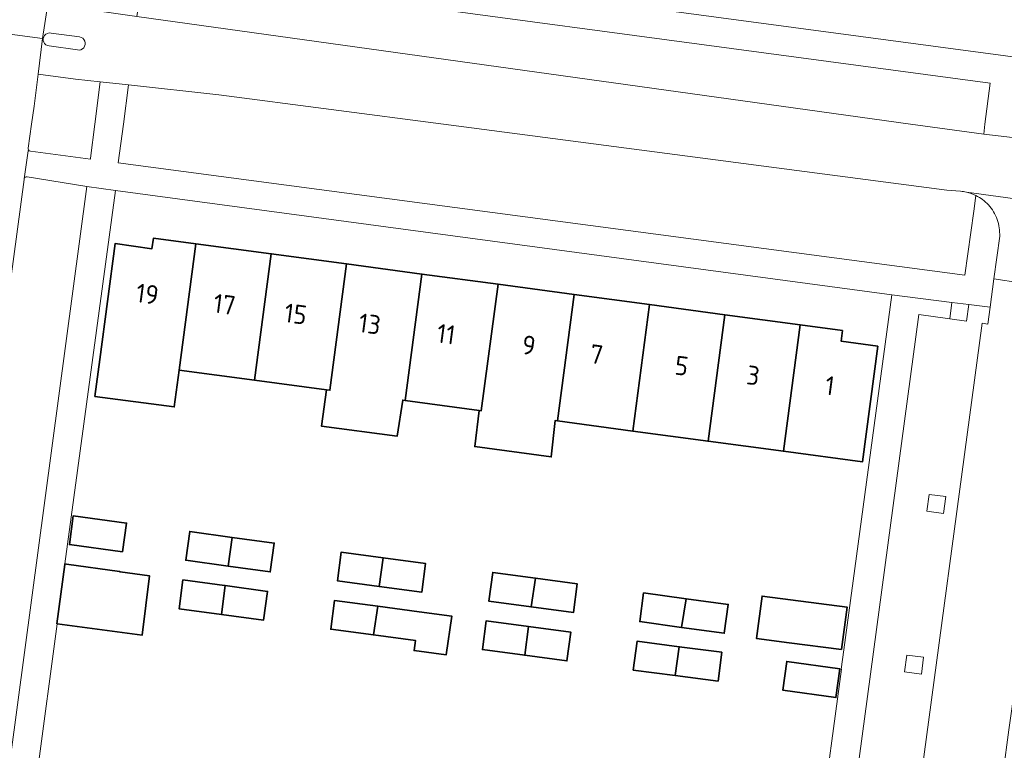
# Model space of a CAD drawing. Extents: x 150256 to 156914, y 461459 to 469481.
# Tile 591 of 656: x 154719 to 154789, y 467956 to 468007. Entities that reach past the tile are written whole.
import ezdxf
from ezdxf.enums import TextEntityAlignment as Align

# ---------------------------------------------------------------- set-up
doc = ezdxf.new("R2010")
doc.units = 0
doc.header["$LTSCALE"] = 0.75
for name, color, linetype, lineweight in [('B-RO-GR-GROENVOORZIENING-GV', 251, 'CONTINUOUS', 18), ('B-RO-OG-BEBOUWING-GV', 6, 'CONTINUOUS', 35), ('B-RO-OG-BEBOUWING-T18', 1, 'CONTINUOUS', 18), ('B-RO-OG-TERREIN_CULTUURSCHEIDING-GV', 251, 'CONTINUOUS', 18), ('B-RO-VH-VERHARDING_ASFALT-GV', 251, 'CONTINUOUS', 18), ('B-RO-VH-VERHARDING_BETON-GV', 251, 'CONTINUOUS', 18), ('B-RO-VH-VERHARDING_BETONSTRAATSTEEN-GV', 251, 'CONTINUOUS', 18), ('B-RO-VH-VERHARDING_TEGEL-GV', 251, 'CONTINUOUS', 18)]:
    doc.layers.add(name, color=color, linetype=linetype, lineweight=lineweight)
doc.styles.add('NLCS-ISO-M200-T18', font='NLCS-ISO.ttf', dxfattribs={"height": 360})

msp = doc.modelspace()

# ---------------------------------------------------------------- linework, layer by layer
at = {"layer": 'B-RO-GR-GROENVOORZIENING-GV'}
for points in [[(154785.888, 467986.02), (154786.046, 467987.194), (154784.855, 467987.344), (154784.7, 467986.187)], [(154785.888, 467986.02), (154786.046, 467987.194), (154784.855, 467987.344), (154784.7, 467986.187)], [(154783.075, 467972.522), (154784.264, 467972.36), (154784.424, 467973.551), (154783.235, 467973.71)], [(154783.075, 467972.522), (154784.264, 467972.36), (154784.424, 467973.551), (154783.235, 467973.71)], [(154781.491, 467961.115), (154782.68, 467960.953), (154782.84, 467962.144), (154781.651, 467962.303)], [(154781.491, 467961.115), (154782.68, 467960.953), (154782.84, 467962.144), (154781.651, 467962.303)]]:
    msp.add_lwpolyline(points, close=True, dxfattribs=at)
at = {"layer": 'B-RO-OG-BEBOUWING-GV'}
for points in [[(154729.984, 467982.544), (154731.168, 467991.515), (154728.166, 467991.918), (154728.055, 467991.155), (154725.436, 467991.517), (154724.356, 467983.301), (154724.001, 467980.664), (154729.632, 467979.927)], [(154729.984, 467982.544), (154731.168, 467991.515), (154728.166, 467991.918), (154728.055, 467991.155), (154725.436, 467991.517), (154724.356, 467983.301), (154724.001, 467980.664), (154729.632, 467979.927)], [(154729.984, 467982.544), (154735.334, 467981.824), (154736.518, 467990.796), (154731.168, 467991.515)], [(154729.984, 467982.544), (154735.334, 467981.824), (154736.518, 467990.796), (154731.168, 467991.515)], [(154736.518, 467990.796), (154735.334, 467981.824), (154740.453, 467981.135), (154740.685, 467981.103), (154741.869, 467990.077)], [(154736.518, 467990.796), (154735.334, 467981.824), (154740.453, 467981.135), (154740.685, 467981.103), (154741.869, 467990.077)], [(154746.035, 467980.383), (154747.221, 467989.358), (154741.869, 467990.077), (154740.685, 467981.103), (154740.453, 467981.135), (154740.089, 467978.558), (154745.467, 467977.854), (154745.854, 467980.408)], [(154746.035, 467980.383), (154747.221, 467989.358), (154741.869, 467990.077), (154740.685, 467981.103), (154740.453, 467981.135), (154740.089, 467978.558), (154745.467, 467977.854), (154745.854, 467980.408)], [(154747.221, 467989.358), (154746.035, 467980.383), (154751.277, 467979.678), (154751.435, 467979.657), (154752.622, 467988.632)], [(154747.221, 467989.358), (154746.035, 467980.383), (154751.277, 467979.678), (154751.435, 467979.657), (154752.622, 467988.632)], [(154752.622, 467988.632), (154751.435, 467979.657), (154751.277, 467979.678), (154750.972, 467977.103), (154756.405, 467976.372), (154756.672, 467978.952), (154756.835, 467978.93), (154758.022, 467987.906)], [(154752.622, 467988.632), (154751.435, 467979.657), (154751.277, 467979.678), (154750.972, 467977.103), (154756.405, 467976.372), (154756.672, 467978.952), (154756.835, 467978.93), (154758.022, 467987.906)], [(154756.835, 467978.93), (154762.186, 467978.21), (154763.373, 467987.187), (154758.022, 467987.906)], [(154756.835, 467978.93), (154762.186, 467978.21), (154763.373, 467987.187), (154758.022, 467987.906)], [(154767.536, 467977.49), (154768.723, 467986.469), (154763.373, 467987.187), (154762.186, 467978.21)], [(154767.536, 467977.49), (154768.723, 467986.469), (154763.373, 467987.187), (154762.186, 467978.21)], [(154772.887, 467976.77), (154774.074, 467985.75), (154768.723, 467986.469), (154767.536, 467977.49)], [(154772.887, 467976.77), (154774.074, 467985.75), (154768.723, 467986.469), (154767.536, 467977.49)], [(154774.074, 467985.75), (154772.887, 467976.77), (154778.495, 467976.015), (154779.581, 467984.236), (154776.979, 467984.602), (154777.078, 467985.346)], [(154774.074, 467985.75), (154772.887, 467976.77), (154778.495, 467976.015), (154779.581, 467984.236), (154776.979, 467984.602), (154777.078, 467985.346)], [(154725.973, 467969.627), (154726.249, 467971.677), (154722.468, 467972.196), (154722.192, 467970.146)], [(154725.973, 467969.627), (154726.249, 467971.677), (154722.468, 467972.196), (154722.192, 467970.146)], [(154733.756, 467970.662), (154730.733, 467971.08), (154730.451, 467969.039), (154733.468, 467968.622)], [(154733.756, 467970.662), (154730.733, 467971.08), (154730.451, 467969.039), (154733.468, 467968.622)], [(154733.468, 467968.622), (154736.453, 467968.21), (154736.735, 467970.251), (154733.756, 467970.662)], [(154733.468, 467968.622), (154736.453, 467968.21), (154736.735, 467970.251), (154733.756, 467970.662)], [(154744.48, 467969.213), (154741.492, 467969.616), (154741.215, 467967.575), (154744.195, 467967.171)], [(154744.48, 467969.213), (154741.492, 467969.616), (154741.215, 467967.575), (154744.195, 467967.171)], [(154744.195, 467967.171), (154747.208, 467966.762), (154747.485, 467968.803), (154744.48, 467969.213)], [(154744.195, 467967.171), (154747.208, 467966.762), (154747.485, 467968.803), (154744.48, 467969.213)], [(154721.877, 467968.771), (154721.873, 467968.741), (154721.864, 467968.742), (154721.302, 467964.529), (154721.311, 467964.528), (154727.36, 467963.716), (154727.874, 467967.933), (154725.784, 467968.223), (154725.753, 467968.227), (154721.993, 467968.755)], [(154721.877, 467968.771), (154721.873, 467968.741), (154721.864, 467968.742), (154721.302, 467964.529), (154721.311, 467964.528), (154727.36, 467963.716), (154727.874, 467967.933), (154725.784, 467968.223), (154725.753, 467968.227), (154721.993, 467968.755)], [(154754.975, 467965.724), (154755.275, 467967.762), (154752.254, 467968.169), (154751.979, 467966.128)], [(154754.975, 467965.724), (154755.275, 467967.762), (154752.254, 467968.169), (154751.979, 467966.128)], [(154755.275, 467967.762), (154754.975, 467965.724), (154757.977, 467965.32), (154758.252, 467967.361)], [(154755.275, 467967.762), (154754.975, 467965.724), (154757.977, 467965.32), (154758.252, 467967.361)], [(154732.995, 467965.188), (154733.256, 467967.231), (154733.195, 467967.239), (154730.255, 467967.638), (154729.977, 467965.597)], [(154732.995, 467965.188), (154733.256, 467967.231), (154733.195, 467967.239), (154730.255, 467967.638), (154729.977, 467965.597)], [(154732.995, 467965.188), (154735.982, 467964.783), (154736.26, 467966.824), (154733.256, 467967.231)], [(154732.995, 467965.188), (154735.982, 467964.783), (154736.26, 467966.824), (154733.256, 467967.231)], [(154765.657, 467964.27), (154765.976, 467966.306), (154762.964, 467966.721), (154762.684, 467964.68)], [(154765.657, 467964.27), (154765.976, 467966.306), (154762.964, 467966.721), (154762.684, 467964.68)], [(154765.976, 467966.306), (154765.657, 467964.27), (154768.687, 467963.853), (154768.967, 467965.894)], [(154765.976, 467966.306), (154765.657, 467964.27), (154768.687, 467963.853), (154768.967, 467965.894)], [(154777.01, 467962.693), (154777.402, 467965.706), (154771.376, 467966.491), (154770.984, 467963.477), (154773.293, 467963.177)], [(154777.01, 467962.693), (154777.402, 467965.706), (154771.376, 467966.491), (154770.984, 467963.477), (154773.293, 467963.177)], [(154743.776, 467963.735), (154744.087, 467965.772), (154741.022, 467966.178), (154740.751, 467964.136)], [(154743.776, 467963.735), (154744.087, 467965.772), (154741.022, 467966.178), (154740.751, 467964.136)], [(154744.087, 467965.772), (154743.776, 467963.735), (154746.756, 467963.34), (154746.662, 467962.625), (154748.942, 467962.324), (154749.339, 467965.067), (154747.027, 467965.382)], [(154744.087, 467965.772), (154743.776, 467963.735), (154746.756, 467963.34), (154746.662, 467962.625), (154748.942, 467962.324), (154749.339, 467965.067), (154747.027, 467965.382)], [(154754.522, 467962.289), (154754.787, 467964.332), (154751.786, 467964.734), (154751.514, 467962.692)], [(154754.522, 467962.289), (154754.787, 467964.332), (154751.786, 467964.734), (154751.514, 467962.692)], [(154754.787, 467964.332), (154754.522, 467962.289), (154757.52, 467961.888), (154757.792, 467963.93)], [(154754.787, 467964.332), (154754.522, 467962.289), (154757.52, 467961.888), (154757.792, 467963.93)], [(154765.203, 467960.852), (154765.488, 467962.892), (154762.494, 467963.281), (154762.229, 467961.238)], [(154765.203, 467960.852), (154765.488, 467962.892), (154762.494, 467963.281), (154762.229, 467961.238)], [(154765.203, 467960.852), (154768.243, 467960.457), (154768.508, 467962.5), (154765.488, 467962.892)], [(154765.203, 467960.852), (154768.243, 467960.457), (154768.508, 467962.5), (154765.488, 467962.892)], [(154776.894, 467961.325), (154773.121, 467961.857), (154772.838, 467959.821), (154776.611, 467959.289)], [(154776.894, 467961.325), (154773.121, 467961.857), (154772.838, 467959.821), (154776.611, 467959.289)]]:
    msp.add_lwpolyline(points, close=True, dxfattribs=at)
at = {"layer": 'B-RO-OG-TERREIN_CULTUURSCHEIDING-GV'}
msp.add_lwpolyline([(154787.121, 467999.289), (154787.196, 468000), (154787.57, 468002.91), (154727.517, 468010.975), (154727.503, 468010.977), (154727.357, 468009.996), (154726.972, 468007.647), (154781.915, 468000)], close=True, dxfattribs=at)
msp.add_lwpolyline([(154787.121, 467999.289), (154787.196, 468000), (154787.57, 468002.91), (154727.517, 468010.975), (154727.503, 468010.977), (154727.357, 468009.996), (154726.972, 468007.647), (154781.915, 468000)], close=True, dxfattribs=at)
for points in [[(154723.681, 467997.512), (154723.691, 467997.594), (154723.994, 468000), (154724.375, 468003.017), (154722.631, 468003.209), (154719.981, 468003.55), (154719.684, 468001.275), (154719.495, 468000), (154719.267, 467998.295)], [(154723.681, 467997.512), (154723.691, 467997.594), (154723.994, 468000), (154724.375, 468003.017), (154722.631, 468003.209), (154719.981, 468003.55), (154719.684, 468001.275), (154719.495, 468000), (154719.267, 467998.295)], [(154785.467, 467995.233), (154784.497, 467995.318), (154748.764, 468000), (154732.798, 468002.092), (154726.386, 468002.796), (154726.023, 468000), (154725.665, 467997.249), (154785.776, 467989.286), (154786.415, 467993.833), (154786.548, 467994.934)], [(154785.467, 467995.233), (154784.497, 467995.318), (154748.764, 468000), (154732.798, 468002.092), (154726.386, 468002.796), (154726.023, 468000), (154725.665, 467997.249), (154785.776, 467989.286), (154786.415, 467993.833), (154786.548, 467994.934)], [(154719.424, 467998.076), (154723.681, 467997.512)], [(154719.424, 467998.076), (154723.681, 467997.512)], [(154718.978, 467996.081), (154712.042, 467944.565), (154712.057, 467944.485), (154712.096, 467944.413), (154712.152, 467944.362), (154712.221, 467944.331), (154716.486, 467943.894), (154723.428, 467995.574), (154719.182, 467996.27)], [(154718.978, 467996.081), (154712.042, 467944.565), (154712.057, 467944.485), (154712.096, 467944.413), (154712.152, 467944.362), (154712.221, 467944.331), (154716.486, 467943.894), (154723.428, 467995.574), (154719.182, 467996.27)]]:
    msp.add_lwpolyline(points, dxfattribs=at)
for points in [[(154719.267, 467998.295, 0.157373), (154719.281, 467998.18)], [(154719.267, 467998.295, 0.157373), (154719.281, 467998.18)], [(154719.281, 467998.18, 0.26362), (154719.424, 467998.076)], [(154719.281, 467998.18, 0.26362), (154719.424, 467998.076)], [(154718.985, 467996.128, 0.065553), (154718.978, 467996.081)], [(154718.985, 467996.128, 0.065553), (154718.978, 467996.081)], [(154719.182, 467996.27, 0.356639), (154718.985, 467996.128)], [(154719.182, 467996.27, 0.356639), (154718.985, 467996.128)], [(154785.878, 467995.176, 0.036801), (154785.467, 467995.233)], [(154785.878, 467995.176, 0.036801), (154785.467, 467995.233)], [(154786.548, 467994.934, 0.065723), (154785.878, 467995.176)], [(154786.548, 467994.934, 0.065723), (154785.878, 467995.176)]]:
    msp.add_lwpolyline(points, format="xyb", dxfattribs=at)
at = {"layer": 'B-RO-VH-VERHARDING_ASFALT-GV'}
for points in [[(154802.239, 467997.385), (154792.655, 467998.702), (154792.381, 467998.628), (154789.147, 467999.049), (154787.121, 467999.289), (154781.915, 468000), (154726.972, 468007.647), (154725.002, 468007.921), (154720.651, 468008.527), (154720.273, 468006.086), (154719.981, 468003.55), (154722.631, 468003.209), (154724.375, 468003.017), (154726.386, 468002.796)], [(154802.239, 467997.385), (154792.655, 467998.702), (154792.381, 467998.628), (154789.147, 467999.049), (154787.121, 467999.289), (154781.915, 468000), (154726.972, 468007.647), (154725.002, 468007.921), (154720.651, 468008.527), (154720.273, 468006.086), (154719.981, 468003.55), (154722.631, 468003.209), (154724.375, 468003.017), (154726.386, 468002.796)], [(154720.885, 468006.468), (154722.908, 468006.198)], [(154720.885, 468006.468), (154722.908, 468006.198)], [(154722.757, 468005.271), (154720.761, 468005.556)], [(154722.757, 468005.271), (154720.761, 468005.556)], [(154726.386, 468002.796), (154732.798, 468002.092), (154748.764, 468000), (154784.497, 467995.318), (154785.467, 467995.233)], [(154726.386, 468002.796), (154732.798, 468002.092), (154748.764, 468000), (154784.497, 467995.318), (154785.467, 467995.233)], [(154785.878, 467995.176), (154795.047, 467993.91), (154796.329, 467993.735), (154797.521, 467993.572), (154807.929, 467992.153), (154809.646, 467991.882), (154811.362, 467991.609), (154812.746, 467991.387), (154814.13, 467991.163), (154825.51, 467989.572)], [(154785.878, 467995.176), (154795.047, 467993.91), (154796.329, 467993.735), (154797.521, 467993.572), (154807.929, 467992.153), (154809.646, 467991.882), (154811.362, 467991.609), (154812.746, 467991.387), (154814.13, 467991.163), (154825.51, 467989.572)]]:
    msp.add_lwpolyline(points, dxfattribs=at)
for points in [[(154720.761, 468005.556, -1.078978), (154720.885, 468006.468)], [(154720.761, 468005.556, -1.078978), (154720.885, 468006.468)], [(154722.908, 468006.198, -1.030109), (154722.757, 468005.271)], [(154722.908, 468006.198, -1.030109), (154722.757, 468005.271)], [(154785.467, 467995.233, -0.036801), (154785.878, 467995.176)], [(154785.467, 467995.233, -0.036801), (154785.878, 467995.176)]]:
    msp.add_lwpolyline(points, format="xyb", dxfattribs=at)
at = {"layer": 'B-RO-VH-VERHARDING_BETON-GV'}
for points in [[(154717.612, 468012.504), (154717.589, 468012.328), (154717.168, 468009.108), (154716.872, 468006.525), (154720.273, 468006.086), (154720.651, 468008.527), (154721.046, 468011.853), (154721.082, 468012.159)], [(154717.612, 468012.504), (154717.589, 468012.328), (154717.168, 468009.108), (154716.872, 468006.525), (154720.273, 468006.086), (154720.651, 468008.527), (154721.046, 468011.853), (154721.082, 468012.159)], [(154719.267, 467998.295), (154719.495, 468000), (154719.684, 468001.275), (154719.981, 468003.55), (154720.273, 468006.086), (154716.872, 468006.525), (154716.498, 468003.965), (154716.136, 468000.978), (154715.981, 468000), (154715.813, 467998.798), (154715.515, 467996.627)], [(154719.267, 467998.295), (154719.495, 468000), (154719.684, 468001.275), (154719.981, 468003.55), (154720.273, 468006.086), (154716.872, 468006.525), (154716.498, 468003.965), (154716.136, 468000.978), (154715.981, 468000), (154715.813, 467998.798), (154715.515, 467996.627)], [(154718.985, 467996.128), (154719.269, 467998.097), (154719.281, 467998.18)], [(154718.985, 467996.128), (154719.269, 467998.097), (154719.281, 467998.18)], [(154711.96, 467942.558), (154712.096, 467944.413), (154712.057, 467944.485), (154712.042, 467944.565), (154718.978, 467996.081)], [(154711.96, 467942.558), (154712.096, 467944.413), (154712.057, 467944.485), (154712.042, 467944.565), (154718.978, 467996.081)]]:
    msp.add_lwpolyline(points, dxfattribs=at)
for points in [[(154719.281, 467998.18, -0.157373), (154719.267, 467998.295)], [(154719.281, 467998.18, -0.157373), (154719.267, 467998.295)], [(154718.978, 467996.081, -0.065553), (154718.985, 467996.128)], [(154718.978, 467996.081, -0.065553), (154718.985, 467996.128)]]:
    msp.add_lwpolyline(points, format="xyb", dxfattribs=at)
at = {"layer": 'B-RO-VH-VERHARDING_BETONSTRAATSTEEN-GV'}
for points in [[(154787.57, 468002.91), (154787.196, 468000), (154787.121, 467999.289), (154789.147, 467999.049), (154789.267, 468000), (154789.598, 468002.639), (154793.084, 468002.176), (154795.185, 468001.89), (154795.542, 468003.929), (154793.783, 468004.166), (154727.743, 468013.032), (154725.709, 468013.32), (154721.308, 468013.859)], [(154787.57, 468002.91), (154787.196, 468000), (154787.121, 467999.289), (154789.147, 467999.049), (154789.267, 468000), (154789.598, 468002.639), (154793.084, 468002.176), (154795.185, 468001.89), (154795.542, 468003.929), (154793.783, 468004.166), (154727.743, 468013.032), (154725.709, 468013.32), (154721.308, 468013.859)], [(154721.082, 468012.159), (154721.046, 468011.853), (154725.452, 468011.215), (154725.002, 468007.921), (154726.972, 468007.647), (154727.357, 468009.996), (154727.503, 468010.977), (154727.517, 468010.975), (154787.57, 468002.91)], [(154721.082, 468012.159), (154721.046, 468011.853), (154725.452, 468011.215), (154725.002, 468007.921), (154726.972, 468007.647), (154727.357, 468009.996), (154727.503, 468010.977), (154727.517, 468010.975), (154787.57, 468002.91)], [(154722.908, 468006.198), (154720.885, 468006.468)], [(154722.908, 468006.198), (154720.885, 468006.468)], [(154720.761, 468005.556), (154722.757, 468005.271)], [(154720.761, 468005.556), (154722.757, 468005.271)], [(154791.564, 467988.443), (154791.558, 467988.444), (154787.831, 467989.022), (154787.557, 467987.004), (154787.395, 467985.811), (154787.008, 467985.862), (154782.141, 467949.8), (154780.434, 467937.306), (154786.145, 467936.497), (154786.394, 467938.431), (154787.243, 467944.573), (154788.096, 467950.933), (154788.896, 467956.986), (154789.803, 467963.502), (154790.621, 467969.68), (154791.505, 467976.071), (154792.31, 467982.244), (154792.861, 467986.182), (154792.225, 467986.271)], [(154791.564, 467988.443), (154791.558, 467988.444), (154787.831, 467989.022), (154787.557, 467987.004), (154787.395, 467985.811), (154787.008, 467985.862), (154782.141, 467949.8), (154780.434, 467937.306), (154786.145, 467936.497), (154786.394, 467938.431), (154787.243, 467944.573), (154788.096, 467950.933), (154788.896, 467956.986), (154789.803, 467963.502), (154790.621, 467969.68), (154791.505, 467976.071), (154792.31, 467982.244), (154792.861, 467986.182), (154792.225, 467986.271)]]:
    msp.add_lwpolyline(points, dxfattribs=at)
for points in [[(154720.885, 468006.468, 1.078978), (154720.761, 468005.556)], [(154720.885, 468006.468, 1.078978), (154720.761, 468005.556)], [(154722.757, 468005.271, 1.030109), (154722.908, 468006.198)], [(154722.757, 468005.271, 1.030109), (154722.908, 468006.198)]]:
    msp.add_lwpolyline(points, format="xyb", dxfattribs=at)
for points in [[(154776.998, 467961.311), (154777.004, 467961.31), (154775.476, 467949.884), (154773.645, 467936.186), (154775.696, 467935.911), (154775.843, 467936.984), (154782.497, 467986.497), (154784.7, 467986.187), (154784.855, 467987.344), (154780.584, 467987.882), (154777.179, 467962.671)], [(154776.998, 467961.311), (154777.004, 467961.31), (154775.476, 467949.884), (154773.645, 467936.186), (154775.696, 467935.911), (154775.843, 467936.984), (154782.497, 467986.497), (154784.7, 467986.187), (154784.855, 467987.344), (154780.584, 467987.882), (154777.179, 467962.671)], [(154787.008, 467985.862), (154787.395, 467985.811), (154787.557, 467987.004), (154786.046, 467987.194), (154785.888, 467986.02), (154784.7, 467986.187), (154782.497, 467986.497), (154775.843, 467936.984), (154780.314, 467936.422), (154780.434, 467937.306), (154782.141, 467949.8)], [(154787.008, 467985.862), (154787.395, 467985.811), (154787.557, 467987.004), (154786.046, 467987.194), (154785.888, 467986.02), (154784.7, 467986.187), (154782.497, 467986.497), (154775.843, 467936.984), (154780.314, 467936.422), (154780.434, 467937.306), (154782.141, 467949.8)], [(154783.075, 467972.522), (154783.235, 467973.71), (154784.424, 467973.551), (154784.264, 467972.36)], [(154783.075, 467972.522), (154783.235, 467973.71), (154784.424, 467973.551), (154784.264, 467972.36)], [(154781.491, 467961.115), (154781.651, 467962.303), (154782.84, 467962.144), (154782.68, 467960.953)], [(154781.491, 467961.115), (154781.651, 467962.303), (154782.84, 467962.144), (154782.68, 467960.953)]]:
    msp.add_lwpolyline(points, close=True, dxfattribs=at)
at = {"layer": 'B-RO-VH-VERHARDING_TEGEL-GV'}
for points in [[(154786.548, 467994.934), (154786.415, 467993.833), (154785.776, 467989.286), (154725.665, 467997.249), (154726.023, 468000), (154726.386, 468002.796), (154724.375, 468003.017), (154723.994, 468000), (154723.691, 467997.594), (154723.681, 467997.512), (154719.424, 467998.076)], [(154786.548, 467994.934), (154786.415, 467993.833), (154785.776, 467989.286), (154725.665, 467997.249), (154726.023, 468000), (154726.386, 468002.796), (154724.375, 468003.017), (154723.994, 468000), (154723.691, 467997.594), (154723.681, 467997.512), (154719.424, 467998.076)], [(154719.281, 467998.18), (154719.269, 467998.097), (154718.985, 467996.128)], [(154719.281, 467998.18), (154719.269, 467998.097), (154718.985, 467996.128)], [(154719.182, 467996.27), (154723.428, 467995.574), (154725.469, 467995.284), (154780.584, 467987.882), (154784.855, 467987.344), (154786.046, 467987.194), (154787.557, 467987.004), (154787.831, 467989.022), (154788.241, 467992.039)], [(154719.182, 467996.27), (154723.428, 467995.574), (154725.469, 467995.284), (154780.584, 467987.882), (154784.855, 467987.344), (154786.046, 467987.194), (154787.557, 467987.004), (154787.831, 467989.022), (154788.241, 467992.039)], [(154718.523, 467943.601), (154721.311, 467964.528), (154721.302, 467964.529), (154721.864, 467968.742), (154721.873, 467968.741), (154721.877, 467968.771), (154722.047, 467970.166), (154725.469, 467995.284), (154723.428, 467995.574), (154716.486, 467943.894)], [(154718.523, 467943.601), (154721.311, 467964.528), (154721.302, 467964.529), (154721.864, 467968.742), (154721.873, 467968.741), (154721.877, 467968.771), (154722.047, 467970.166), (154725.469, 467995.284), (154723.428, 467995.574), (154716.486, 467943.894)], [(154795.047, 467993.91), (154785.878, 467995.176)], [(154795.047, 467993.91), (154785.878, 467995.176)], [(154788.241, 467992.039), (154787.831, 467989.022), (154791.558, 467988.444), (154791.564, 467988.443), (154792.008, 467991.315)], [(154788.241, 467992.039), (154787.831, 467989.022), (154791.558, 467988.444), (154791.564, 467988.443), (154792.008, 467991.315)]]:
    msp.add_lwpolyline(points, dxfattribs=at)
for points in [[(154719.424, 467998.076, -0.26362), (154719.281, 467998.18)], [(154719.424, 467998.076, -0.26362), (154719.281, 467998.18)], [(154718.985, 467996.128, -0.356639), (154719.182, 467996.27)], [(154718.985, 467996.128, -0.356639), (154719.182, 467996.27)], [(154785.878, 467995.176, -0.065723), (154786.548, 467994.934)], [(154785.878, 467995.176, -0.065723), (154786.548, 467994.934)], [(154787.442, 467994.268, 0.105131), (154786.548, 467994.934)], [(154786.548, 467994.934, -0.105131), (154787.442, 467994.268)], [(154787.442, 467994.268, 0.105131), (154786.548, 467994.934)], [(154786.548, 467994.934, -0.105131), (154787.442, 467994.268)], [(154788.059, 467993.232, 0.097426), (154787.442, 467994.268)], [(154787.442, 467994.268, -0.097426), (154788.059, 467993.232)], [(154788.059, 467993.232, 0.097426), (154787.442, 467994.268)], [(154787.442, 467994.268, -0.097426), (154788.059, 467993.232)], [(154788.241, 467992.039, 0.097147), (154788.059, 467993.232)], [(154788.059, 467993.232, -0.097147), (154788.241, 467992.039)], [(154788.241, 467992.039, 0.097147), (154788.059, 467993.232)], [(154788.059, 467993.232, -0.097147), (154788.241, 467992.039)]]:
    msp.add_lwpolyline(points, format="xyb", dxfattribs=at)

# ---------------------------------------------------------------- texts
at = {"layer": 'B-RO-OG-BEBOUWING-T18', "style": 'NLCS-ISO-M200-T18'}
for s, p in [('19', (154727.73, 467987.941)), ('19', (154727.73, 467987.941)), ('17', (154733.203, 467987.206)), ('17', (154733.203, 467987.206)), ('15', (154738.257, 467986.526)), ('15', (154738.257, 467986.526)), ('13', (154743.515, 467985.82)), ('13', (154743.515, 467985.82)), ('11', (154748.938, 467985.091)), ('11', (154748.938, 467985.091)), ('9', (154754.812, 467984.302)), ('9', (154754.812, 467984.302)), ('7', (154759.618, 467983.656)), ('7', (154759.618, 467983.656)), ('5', (154765.663, 467982.844)), ('5', (154765.663, 467982.844)), ('3', (154770.741, 467982.162)), ('3', (154770.741, 467982.162)), ('1', (154776.182, 467981.43)), ('1', (154776.182, 467981.43))]:
    msp.add_text(s, height=1.35, rotation=352.4, dxfattribs=at).set_placement(p, align=Align.MIDDLE)

doc.saveas('drawing.dxf')
